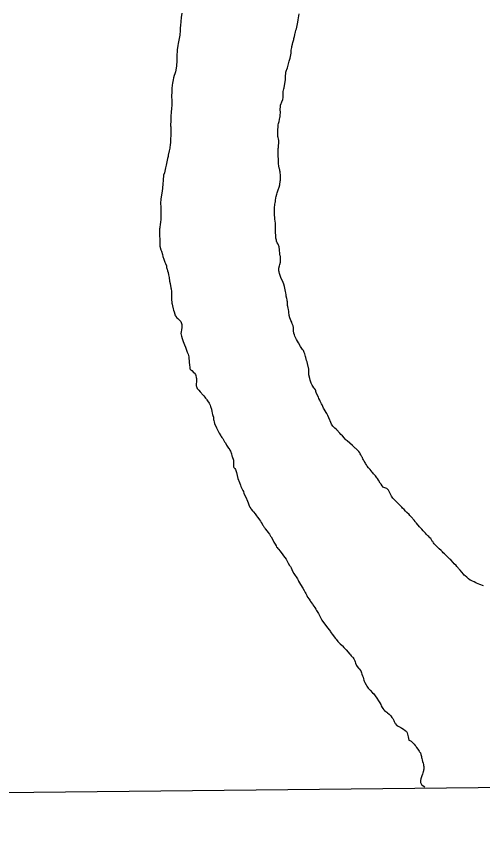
# Model space of a CAD drawing. Extents: x 3683402 to 3721514, y 487807 to 513565.
# Drawn here: x 3708406.9 to 3708498.6, y 490309.4 to 490472.1 of the extents above; entities that cross this region are included whole.
import ezdxf

# ---------------------------------------------------------------- set-up
doc = ezdxf.new("R2010")
doc.units = 0
doc.layers.add('V-ANNO-NPLT', color=7, linetype='Continuous')

msp = doc.modelspace()

# ---------------------------------------------------------------- linework, layer by layer
at = {"layer": 'V-ANNO-NPLT'}
for points in [[(3708735.06, 490322.67), (3707473.23, 490309.43), (3707466.02, 491027.55), (3708718.03, 491040.67)], [(3708439.38, 490472.77), (3708439.28, 490471.91), (3708439.19, 490471.14), (3708439.12, 490470.36), (3708439.1, 490469.84), (3708439.09, 490469.62), (3708439.07, 490469.27), (3708439.01, 490468.52), (3708438.98, 490468.4), (3708438.87, 490467.76), (3708438.69, 490466.76), (3708438.59, 490466.41), (3708438.48, 490465.54), (3708438.41, 490464.2), (3708438.43, 490463.74), (3708438.41, 490463.25), (3708438.41, 490463.09), (3708438.38, 490462.66), (3708438.34, 490462.35), (3708438.12, 490461.22), (3708437.99, 490460.84), (3708437.88, 490460.49), (3708437.77, 490460), (3708437.68, 490459.6), (3708437.62, 490459.3), (3708437.59, 490459), (3708437.51, 490458.57), (3708437.46, 490457.95), (3708437.43, 490457.65), (3708437.42, 490457.23), (3708437.38, 490456.51), (3708437.38, 490456.21), (3708437.41, 490455.72), (3708437.41, 490454.68), (3708437.4, 490454.52), (3708437.37, 490454.09), (3708437.34, 490453.84), (3708437.31, 490453.36), (3708437.28, 490453.06), (3708437.26, 490452.65), (3708437.26, 490452.36), (3708437.25, 490451.68), (3708437.19, 490450.57), (3708437.22, 490450.35), (3708437.24, 490449.78), (3708437.23, 490449.09), (3708437.23, 490448.6), (3708437.2, 490448.09), (3708437.17, 490447.38), (3708437.11, 490446.73), (3708437.05, 490446.36), (3708437.03, 490446.19), (3708436.91, 490445.65), (3708436.72, 490444.81), (3708436.69, 490444.55), (3708436.6, 490444.11), (3708436.41, 490443.16), (3708436.33, 490442.81), (3708436.19, 490442.29), (3708435.96, 490441.29), (3708435.8, 490440.83), (3708435.77, 490440.61), (3708435.74, 490440.13), (3708435.72, 490439.99), (3708435.65, 490438.96), (3708435.59, 490438.49), (3708435.57, 490438.23), (3708435.45, 490437.33), (3708435.4, 490436.97), (3708435.25, 490436.13), (3708435.17, 490435.37)], [(3708458.48, 490442.61), (3708458.47, 490442.75), (3708458.45, 490443.02), (3708458.45, 490443.18), (3708458.42, 490443.44), (3708458.39, 490443.82), (3708458.38, 490444.81), (3708458.36, 490445.23), (3708458.36, 490445.46), (3708458.35, 490445.8), (3708458.38, 490446.14), (3708458.41, 490446.26), (3708458.42, 490446.56), (3708458.45, 490446.79), (3708458.49, 490447.06), (3708458.48, 490447.66), (3708458.45, 490448.02), (3708458.37, 490448.24), (3708458.31, 490448.48), (3708458.26, 490448.91), (3708458.26, 490449.35), (3708458.29, 490449.54), (3708458.3, 490449.84), (3708458.33, 490450.29), (3708458.33, 490450.46), (3708458.36, 490450.62), (3708458.36, 490450.76), (3708458.44, 490451.03), (3708458.58, 490451.4), (3708458.64, 490451.81), (3708458.7, 490452.19), (3708458.74, 490452.35), (3708458.78, 490452.71), (3708458.81, 490453.11), (3708458.81, 490453.28), (3708458.78, 490453.75), (3708458.78, 490453.9), (3708458.79, 490454.25), (3708458.81, 490454.39), (3708458.84, 490454.61), (3708458.92, 490454.96), (3708459, 490455.09), (3708459.09, 490455.32), (3708459.25, 490455.77), (3708459.31, 490456.12), (3708459.31, 490456.69), (3708459.34, 490457.11), (3708459.37, 490457.34), (3708459.46, 490457.83), (3708459.52, 490458.03), (3708459.76, 490459.3), (3708459.79, 490459.6), (3708459.8, 490459.89), (3708459.82, 490460.28), (3708459.89, 490460.98), (3708459.89, 490461.12), (3708460.02, 490461.5), (3708460.08, 490461.66), (3708460.16, 490461.99), (3708460.38, 490462.8), (3708460.53, 490463.31), (3708460.69, 490463.91), (3708460.88, 490464.91), (3708460.92, 490465.45), (3708460.99, 490465.75), (3708461.02, 490466.02), (3708461.05, 490466.22), (3708461.16, 490466.64), (3708461.27, 490467), (3708461.42, 490467.59), (3708461.45, 490467.75), (3708461.56, 490468.19), (3708461.62, 490468.48), (3708461.73, 490468.89), (3708461.78, 490469.03), (3708461.86, 490469.39), (3708461.94, 490469.66), (3708462.09, 490470.3), (3708462.22, 490470.98), (3708462.28, 490471.42), (3708462.36, 490471.87), (3708462.51, 490472.64)], [(3708461.55, 490409.42), (3708461.45, 490409.73), (3708461.39, 490410.17), (3708461.37, 490410.45), (3708461.35, 490410.61), (3708461.35, 490410.82), (3708461.29, 490411.18), (3708461.14, 490411.59), (3708461.02, 490411.88), (3708460.87, 490412.24), (3708460.78, 490412.41), (3708460.67, 490412.75), (3708460.55, 490413.22), (3708460.45, 490413.89), (3708460.45, 490414.01), (3708460.37, 490414.39), (3708460.29, 490414.68), (3708460.23, 490415.01), (3708460.2, 490415.2), (3708460.18, 490415.36), (3708460.18, 490415.9), (3708460.13, 490416.09), (3708460.11, 490416.31), (3708460.07, 490416.59), (3708459.95, 490416.99), (3708459.9, 490417.29), (3708459.86, 490417.69), (3708459.81, 490417.91), (3708459.76, 490418.24), (3708459.66, 490418.63), (3708459.6, 490418.94), (3708459.47, 490419.36), (3708459.36, 490419.69), (3708459.28, 490419.92), (3708458.97, 490420.48), (3708458.88, 490420.71), (3708458.73, 490421.1), (3708458.62, 490421.5), (3708458.54, 490421.81), (3708458.51, 490421.99), (3708458.48, 490422.29), (3708458.51, 490422.56), (3708458.63, 490423), (3708458.7, 490423.27), (3708458.79, 490423.72), (3708458.84, 490423.98), (3708458.84, 490424.17), (3708458.79, 490424.82), (3708458.75, 490424.98), (3708458.71, 490425.28), (3708458.69, 490425.57), (3708458.64, 490425.95), (3708458.64, 490426.17), (3708458.53, 490426.72), (3708458.33, 490427.28), (3708458.19, 490427.51), (3708458.03, 490427.83), (3708458, 490428.02), (3708457.89, 490428.45), (3708457.87, 490428.67), (3708457.86, 490429.89), (3708457.85, 490430.09), (3708457.83, 490430.7), (3708457.81, 490431.04), (3708457.8, 490431.27), (3708457.8, 490431.42), (3708457.7, 490432.21), (3708457.67, 490432.58), (3708457.66, 490432.91), (3708457.65, 490433.13), (3708457.65, 490433.58), (3708457.63, 490433.86), (3708457.63, 490434.02), (3708457.64, 490434.48), (3708457.66, 490434.64), (3708457.7, 490434.89), (3708457.7, 490435.08), (3708457.75, 490435.45), (3708457.8, 490435.63), (3708457.81, 490435.86), (3708457.91, 490436.4), (3708457.97, 490436.66), (3708458.11, 490437.13), (3708458.17, 490437.38), (3708458.44, 490438.14), (3708458.5, 490438.28), (3708458.58, 490438.5), (3708458.66, 490438.93), (3708458.7, 490439.26), (3708458.75, 490439.42), (3708458.78, 490439.68), (3708458.8, 490439.87), (3708458.83, 490440.14), (3708458.83, 490440.26), (3708458.81, 490440.53), (3708458.79, 490440.69), (3708458.74, 490441.51), (3708458.71, 490441.69), (3708458.66, 490441.89), (3708458.61, 490442.05), (3708458.48, 490442.61)], [(3708435.17, 490435.37), (3708435.25, 490434.54), (3708435.29, 490433.37), (3708435.29, 490432.06), (3708435.21, 490431.68), (3708435.14, 490431.07), (3708435.07, 490430.69), (3708435.04, 490430.47), (3708435.03, 490430.27), (3708435.01, 490429.95), (3708435.03, 490429.6), (3708435.04, 490427.54), (3708435.09, 490426.88), (3708435.28, 490426.18), (3708435.39, 490425.9), (3708435.59, 490425.22), (3708435.68, 490424.81), (3708435.84, 490424.31), (3708436.08, 490423.75), (3708436.16, 490423.46), (3708436.35, 490422.97), (3708436.4, 490422.7), (3708436.43, 490422.48), (3708436.5, 490422.31), (3708436.59, 490422.01), (3708436.69, 490421.66), (3708436.79, 490421.2), (3708436.88, 490420.71), (3708437, 490419.95), (3708437.09, 490419.49), (3708437.24, 490418.64), (3708437.29, 490418.46), (3708437.34, 490417.97), (3708437.35, 490417.65), (3708437.36, 490416.96), (3708437.37, 490416.61), (3708437.36, 490416.32), (3708437.41, 490415.83), (3708437.44, 490415.64), (3708437.5, 490415.45), (3708437.57, 490415.11), (3708437.7, 490414.55), (3708437.78, 490414.27), (3708437.86, 490413.95), (3708438.02, 490413.46), (3708438.05, 490413.33), (3708438.15, 490413.14), (3708438.24, 490413), (3708438.43, 490412.76), (3708438.58, 490412.62), (3708438.73, 490412.5), (3708438.88, 490412.37), (3708439, 490412.23), (3708439.18, 490412.01), (3708439.29, 490411.82), (3708439.37, 490411.47), (3708439.42, 490411.17), (3708439.39, 490410.85), (3708439.33, 490410.41), (3708439.25, 490409.98), (3708439.23, 490409.68), (3708439.32, 490409.16), (3708439.48, 490408.7), (3708439.54, 490408.49), (3708439.68, 490408.11), (3708439.91, 490407.46), (3708440.1, 490407.01), (3708440.45, 490406.01), (3708440.52, 490405.88), (3708440.64, 490405.58), (3708440.79, 490405.08), (3708440.8, 490404.92), (3708440.81, 490404.11), (3708440.82, 490403.95), (3708440.9, 490403.49), (3708440.94, 490402.97), (3708441, 490402.73), (3708441.18, 490402.54), (3708441.34, 490402.35), (3708441.78, 490401.95), (3708441.86, 490401.83), (3708442.1, 490401.57), (3708442.16, 490401.41), (3708442.24, 490401.01), (3708442.27, 490400.81), (3708442.28, 490400.19), (3708442.26, 490400.06), (3708442.25, 490399.79), (3708442.25, 490399.35), (3708442.3, 490399.21), (3708442.44, 490398.84), (3708442.73, 490398.48), (3708443.03, 490398.18), (3708443.58, 490397.55), (3708443.74, 490397.39), (3708443.9, 490397.12), (3708444.06, 490396.95), (3708444.25, 490396.71), (3708444.35, 490396.58), (3708444.48, 490396.4), (3708444.75, 490395.94)], [(3708479.71, 490379.12), (3708479.12, 490379.32), (3708479.02, 490379.4), (3708478.83, 490379.68), (3708478.61, 490380), (3708478.44, 490380.22), (3708478.1, 490380.76), (3708477.88, 490381.14), (3708477.8, 490381.23), (3708477.51, 490381.63), (3708477.27, 490381.88), (3708477.1, 490382.05), (3708476.97, 490382.21), (3708476.83, 490382.37), (3708476.43, 490382.86), (3708476.3, 490383.03), (3708476.15, 490383.22), (3708475.87, 490383.57), (3708475.72, 490383.82), (3708475.57, 490384.08), (3708475.46, 490384.25), (3708475.29, 490384.55), (3708475.19, 490384.69), (3708475.13, 490384.8), (3708475.03, 490384.98), (3708474.98, 490385.1), (3708474.92, 490385.23), (3708474.84, 490385.4), (3708474.63, 490385.78), (3708474.5, 490386), (3708474.41, 490386.15), (3708474.22, 490386.4), (3708473.61, 490387), (3708473.49, 490387.11), (3708472.96, 490387.63), (3708471.91, 490388.56), (3708471.76, 490388.69), (3708471.55, 490388.87), (3708471.39, 490389.06), (3708470.99, 490389.49), (3708470.71, 490389.79), (3708470.48, 490390.06), (3708470.36, 490390.18), (3708470.18, 490390.37), (3708470.09, 490390.48), (3708469.93, 490390.64), (3708469.82, 490390.74), (3708469.53, 490391.01), (3708469.37, 490391.13), (3708469.23, 490391.27), (3708469.12, 490391.4), (3708468.88, 490391.81), (3708468.72, 490392.17), (3708468.61, 490392.47), (3708468.51, 490392.63), (3708468.34, 490393.09), (3708468.16, 490393.5), (3708467.94, 490393.91), (3708467.81, 490394.1), (3708467.38, 490394.8), (3708467.3, 490394.97), (3708466.98, 490395.6), (3708466.87, 490395.84), (3708466.77, 490396.06), (3708466.65, 490396.33), (3708466.55, 490396.57), (3708466.37, 490396.88), (3708466.26, 490397.14), (3708466.02, 490397.56), (3708465.82, 490398.06), (3708465.78, 490398.24), (3708465.77, 490398.4), (3708465.72, 490398.56), (3708465.51, 490398.86), (3708465.39, 490398.99), (3708465.16, 490399.3), (3708465.05, 490399.48), (3708464.87, 490399.9), (3708464.67, 490400.51), (3708464.57, 490400.82), (3708464.41, 490401.5), (3708464.39, 490401.69), (3708464.39, 490401.91), (3708464.39, 490402.25), (3708464.41, 490402.63), (3708464.13, 490403.78), (3708464.04, 490404.08), (3708463.96, 490404.35), (3708463.8, 490404.97), (3708463.75, 490405.17), (3708463.59, 490405.66), (3708463.48, 490405.95), (3708463.4, 490406.11), (3708463.32, 490406.3), (3708463.14, 490406.53), (3708462.74, 490407.1), (3708462.33, 490407.81), (3708461.95, 490408.51), (3708461.82, 490408.78), (3708461.63, 490409.16), (3708461.55, 490409.42)], [(3708444.75, 490395.94), (3708444.83, 490395.84), (3708444.99, 490395.53), (3708445.05, 490395.29), (3708445.21, 490394.8), (3708445.23, 490394.67), (3708445.27, 490394.4), (3708445.37, 490394.01), (3708445.45, 490393.72), (3708445.51, 490393.53), (3708445.6, 490393.22), (3708445.64, 490392.84), (3708445.64, 490392.71), (3708445.68, 490392.52), (3708445.73, 490392.28), (3708445.81, 490391.95), (3708446.22, 490391.07), (3708446.41, 490390.72), (3708446.52, 490390.42), (3708446.76, 490390.01), (3708447.07, 490389.52), (3708447.14, 490389.41), (3708447.29, 490389.19), (3708447.45, 490388.96), (3708447.81, 490388.33), (3708447.97, 490388.11), (3708448.21, 490387.68), (3708448.61, 490387.1), (3708448.69, 490386.99), (3708448.85, 490386.69), (3708448.96, 490386.47), (3708449.17, 490385.96), (3708449.26, 490385.6), (3708449.33, 490385.44), (3708449.54, 490384.74), (3708449.57, 490384.52), (3708449.57, 490384.4), (3708449.59, 490384.09), (3708449.57, 490383.97), (3708449.54, 490383.79), (3708449.54, 490383.63), (3708449.59, 490383.43), (3708449.64, 490383.29), (3708449.84, 490383.05), (3708449.94, 490382.86), (3708450.13, 490382.29), (3708450.44, 490381.14), (3708450.72, 490380.3), (3708450.92, 490379.82), (3708451.04, 490379.52), (3708451.39, 490378.75), (3708451.51, 490378.53), (3708451.63, 490378.18), (3708451.97, 490377.42), (3708452.11, 490377.1), (3708452.16, 490376.98), (3708452.45, 490376.3), (3708452.58, 490375.92), (3708452.66, 490375.74), (3708452.8, 490375.47), (3708452.96, 490375.22), (3708453.05, 490375.1), (3708453.29, 490374.76), (3708453.47, 490374.54), (3708453.82, 490374.13), (3708453.94, 490373.96), (3708454.1, 490373.77), (3708454.31, 490373.49), (3708454.55, 490373.14), (3708454.69, 490372.96), (3708454.85, 490372.73), (3708455.01, 490372.43), (3708455.19, 490372.16), (3708455.27, 490372), (3708455.38, 490371.83), (3708455.54, 490371.59), (3708455.65, 490371.45), (3708455.82, 490371.18), (3708456.17, 490370.72), (3708456.29, 490370.56), (3708456.64, 490370.14), (3708456.87, 490369.76), (3708456.95, 490369.6), (3708457.42, 490368.78), (3708457.53, 490368.57), (3708457.62, 490368.38), (3708457.77, 490368.16), (3708457.93, 490367.84), (3708458.05, 490367.62), (3708458.15, 490367.5), (3708458.31, 490367.34), (3708458.44, 490367.17), (3708458.72, 490366.83), (3708458.91, 490366.58), (3708459.13, 490366.25), (3708459.26, 490366.08), (3708459.39, 490365.87), (3708459.9, 490365.22), (3708459.99, 490365.08), (3708460.31, 490364.43), (3708460.58, 490363.99)], [(3708498.76, 490359.99), (3708498.02, 490360.24), (3708497.38, 490360.53), (3708497.25, 490360.57), (3708496.92, 490360.73), (3708496.57, 490360.89), (3708496.3, 490361), (3708496.16, 490361.11), (3708495.84, 490361.33), (3708495.59, 490361.53), (3708495.46, 490361.67), (3708495.13, 490361.94), (3708494.97, 490362.1), (3708494.84, 490362.24), (3708494.49, 490362.67), (3708494.14, 490363.06), (3708493.86, 490363.39), (3708493.76, 490363.49), (3708493.51, 490363.77), (3708493.35, 490363.96), (3708493.01, 490364.31), (3708492.81, 490364.55), (3708492.33, 490365.07), (3708492.16, 490365.23), (3708491.36, 490366.01), (3708491.11, 490366.25), (3708490.85, 490366.5), (3708490.71, 490366.66), (3708490.41, 490366.95), (3708490.06, 490367.29), (3708489.9, 490367.42), (3708489.57, 490367.73), (3708489.31, 490368), (3708489.06, 490368.26), (3708488.93, 490368.41), (3708488.76, 490368.68), (3708488.67, 490368.79), (3708488.61, 490368.92), (3708488.48, 490369.14), (3708488.39, 490369.27), (3708488.23, 490369.44), (3708487.99, 490369.68), (3708487.83, 490369.82), (3708487.74, 490369.91), (3708487.48, 490370.18), (3708487.36, 490370.34), (3708487.21, 490370.48), (3708486.91, 490370.81), (3708486.62, 490371.11), (3708486.5, 490371.26), (3708486.19, 490371.62), (3708485.56, 490372.31), (3708485.38, 490372.53), (3708485.29, 490372.64), (3708485.13, 490372.88), (3708484.51, 490373.57), (3708484.26, 490373.81), (3708484.1, 490373.99), (3708483.68, 490374.41), (3708483.44, 490374.65), (3708483.13, 490374.98), (3708482.84, 490375.26), (3708482.7, 490375.44), (3708482.28, 490375.86), (3708481.43, 490376.72), (3708481.14, 490377.03), (3708480.93, 490377.27), (3708480.79, 490377.46), (3708480.68, 490377.63), (3708480.61, 490377.74), (3708480.54, 490377.87), (3708480.47, 490378), (3708480.22, 490378.56), (3708480.07, 490378.82), (3708479.96, 490378.93), (3708479.71, 490379.12)], [(3708460.58, 490363.99), (3708460.77, 490363.77), (3708460.9, 490363.53), (3708461.2, 490362.88), (3708461.46, 490362.39), (3708462.15, 490361.32), (3708462.26, 490361.11), (3708462.38, 490360.91), (3708462.58, 490360.58), (3708462.77, 490360.23), (3708463.23, 490359.49), (3708463.48, 490359.03), (3708463.55, 490358.9), (3708463.66, 490358.66), (3708463.77, 490358.44), (3708463.99, 490358.05), (3708464.15, 490357.73), (3708464.44, 490357.32), (3708464.63, 490357), (3708464.73, 490356.88), (3708465.08, 490356.34), (3708465.16, 490356.25), (3708465.57, 490355.68), (3708465.76, 490355.38), (3708465.9, 490355.14), (3708466.29, 490354.54), (3708466.49, 490354.1), (3708466.62, 490353.84), (3708466.84, 490353.48), (3708466.97, 490353.23), (3708467.69, 490352.22), (3708468.1, 490351.65), (3708468.37, 490351.32), (3708468.63, 490350.97), (3708468.74, 490350.8), (3708469.02, 490350.4), (3708469.17, 490350.18), (3708469.41, 490349.87), (3708469.58, 490349.68), (3708469.76, 490349.45), (3708470.12, 490349.04), (3708470.44, 490348.71), (3708470.57, 490348.55), (3708470.92, 490348.24), (3708471, 490348.13), (3708471.27, 490347.86), (3708471.43, 490347.69), (3708471.71, 490347.39), (3708472.47, 490346.49), (3708472.57, 490346.39), (3708472.75, 490346.2), (3708472.9, 490346.01), (3708473.02, 490345.9), (3708473.09, 490345.78), (3708473.24, 490345.57), (3708473.43, 490345.21), (3708473.48, 490345.02), (3708473.56, 490344.75), (3708473.69, 490344.43), (3708473.76, 490344.29), (3708473.91, 490344.08), (3708474.18, 490343.77), (3708474.31, 490343.63), (3708474.59, 490343.23), (3708474.77, 490342.87), (3708474.85, 490342.58), (3708474.98, 490342.22), (3708475.06, 490342.01), (3708475.17, 490341.63), (3708475.23, 490341.38), (3708475.31, 490341.18), (3708475.39, 490340.95), (3708475.65, 490340.48), (3708475.79, 490340.2), (3708475.92, 490340.04), (3708476.08, 490339.79), (3708476.17, 490339.66), (3708476.44, 490339.42), (3708476.94, 490338.93), (3708477.16, 490338.68), (3708477.32, 490338.49), (3708477.59, 490338.13), (3708477.67, 490338.02), (3708477.79, 490337.83), (3708478.13, 490337.31), (3708478.35, 490336.91), (3708478.54, 490336.6), (3708478.65, 490336.37), (3708478.85, 490336.03), (3708478.97, 490335.84), (3708479.16, 490335.57), (3708479.29, 490335.43), (3708479.55, 490335.22), (3708479.74, 490335.08), (3708479.85, 490334.97), (3708480.2, 490334.7), (3708480.39, 490334.51), (3708480.5, 490334.39), (3708480.75, 490334.07), (3708480.9, 490333.85), (3708481.12, 490333.44)], [(3708481.12, 490333.44), (3708481.2, 490333.26), (3708481.41, 490332.88), (3708481.47, 490332.77), (3708481.61, 490332.55), (3708481.76, 490332.44), (3708481.96, 490332.36), (3708482.47, 490332.1), (3708482.69, 490331.97), (3708483.03, 490331.76), (3708483.37, 490331.5), (3708483.52, 490331.37), (3708483.6, 490331.26), (3708483.71, 490331.01), (3708483.93, 490330.22), (3708484.09, 490329.6), (3708484.27, 490329.51), (3708484.52, 490329.35), (3708484.68, 490329.22), (3708485.01, 490328.92), (3708485.13, 490328.81), (3708485.32, 490328.56), (3708485.48, 490328.34), (3708485.57, 490328.16), (3708485.86, 490327.8), (3708485.99, 490327.63), (3708486.11, 490327.44), (3708486.18, 490327.29), (3708486.34, 490327.06), (3708486.46, 490326.76), (3708486.56, 490326.39), (3708486.59, 490326.14), (3708486.64, 490325.97), (3708486.67, 490325.71), (3708486.78, 490325.4), (3708486.9, 490325.06), (3708486.96, 490324.81), (3708486.98, 490324.61), (3708487.01, 490324.37), (3708487.01, 490324.19), (3708487, 490324), (3708487, 490323.85), (3708486.95, 490323.64), (3708486.93, 490323.5), (3708486.89, 490323.39), (3708486.86, 490323.26), (3708486.81, 490323.12), (3708486.73, 490322.91), (3708486.62, 490322.56), (3708486.45, 490321.99), (3708486.39, 490321.64), (3708486.36, 490321.5), (3708486.39, 490321.21), (3708486.48, 490320.99), (3708486.58, 490320.85), (3708486.88, 490320.61), (3708487.2, 490320.39), (3708487.24, 490320.36)]]:
    msp.add_lwpolyline(points, dxfattribs=at)

doc.saveas('drawing.dxf')
